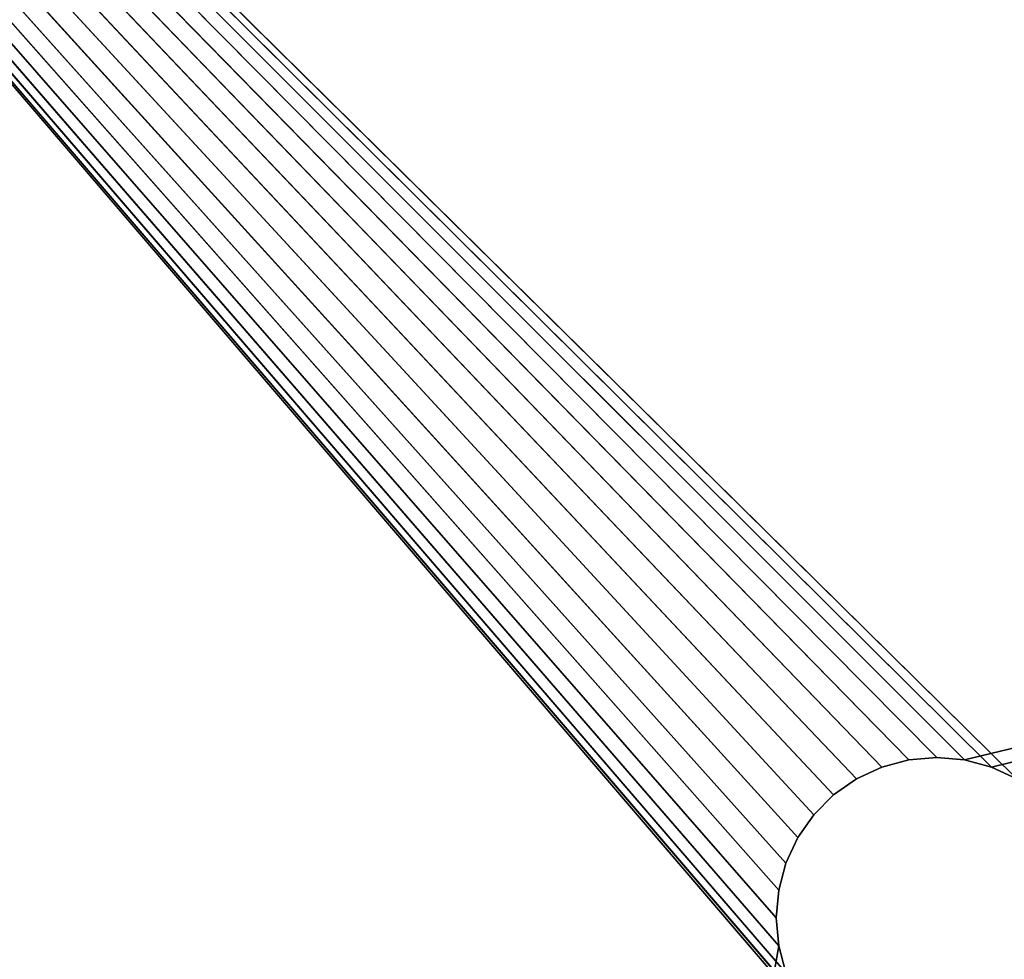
# Model space of a CAD drawing. Header units: centimetres. Extents: x 0 to 30.7, y 0 to 40.
# Tile 646 of 656: x 4.3 to 6.5, y 33.6 to 35.7. Entities that reach past the tile are written whole.
import ezdxf

# ---------------------------------------------------------------- set-up
doc = ezdxf.new("R2010")
doc.units = ezdxf.units.CM
doc.header["$LTSCALE"] = 2.54
doc.layers.get('0').update_dxf_attribs({"true_color": 0xff5454})

# ---------------------------------------------------------------- blocks, each defined once
blk = doc.blocks.new('Kosz na _mieci DERBIN SMALL.STL')
at = {"color": 0}
for p, q in [((6.155, 34.0031, 0.1), (0.73, 39.7, 0.1)), ((0.73, 39.7, 0.1), (6.105, 33.9681, 0.1)), ((6.155, 34.0031, 0.1), (0.73, 39.7, 0.1)), ((6.2103, 34.0289, 0.1), (0.73, 39.7, 0.1)), ((6.2103, 34.0289, 0.1), (0.73, 39.7, 0.1)), ((6.2692, 34.0447, 0.1), (0.73, 39.7, 0.1)), ((6.33, 34.05, 0.1), (0.73, 39.7, 0.1)), ((6.2692, 34.0447, 0.1), (0.73, 39.7, 0.1)), ((6.33, 34.05, 0.1), (0.73, 39.7, 0.1)), ((6.3908, 34.0447, 0.1), (0.73, 39.7, 0.1)), ((6.3908, 34.0447, 0.1), (0.73, 39.7, 0.1)), ((5.9853, 33.6392, 0.1), (0.73, 39.7, 0.1)), ((0.73, 39.7, 0.1), (6.0011, 33.5803, 0.1)), ((5.98, 33.7, 0.1), (0.73, 39.7, 0.1)), ((5.9853, 33.6392, 0.1), (0.73, 39.7, 0.1)), ((5.98, 33.7, 0.1), (0.73, 39.7, 0.1)), ((5.9853, 33.7608, 0.1), (0.73, 39.7, 0.1)), ((5.9853, 33.7608, 0.1), (0.73, 39.7, 0.1)), ((6.0011, 33.8197, 0.1), (0.73, 39.7, 0.1)), ((6.0269, 33.875, 0.1), (0.73, 39.7, 0.1)), ((6.0011, 33.8197, 0.1), (0.73, 39.7, 0.1)), ((6.0269, 33.875, 0.1), (0.73, 39.7, 0.1)), ((6.0619, 33.925, 0.1), (0.73, 39.7, 0.1)), ((6.0619, 33.925, 0.1), (0.73, 39.7, 0.1)), ((0.73, 39.7, 0.1), (6.105, 33.9681, 0.1)), ((6.0619, 33.475, 0.1), (0.73, 39.7, 0.1)), ((6.0619, 33.475, 0.1), (0.73, 39.7, 0.1)), ((6.0269, 33.525, 0.1), (0.73, 39.7, 0.1)), ((6.0269, 33.525, 0.1), (0.73, 39.7, 0.1)), ((0.73, 39.7, 0.1), (6.0011, 33.5803, 0.1)), ((6.33, 34.05), (0.73, 39.7)), ((0.73, 39.7), (6.3908, 34.0447)), ((6.33, 34.05), (0.73, 39.7)), ((6.2692, 34.0447), (0.73, 39.7)), ((6.2692, 34.0447), (0.73, 39.7)), ((6.2103, 34.0289), (0.73, 39.7)), ((6.155, 34.0031), (0.73, 39.7)), ((6.2103, 34.0289), (0.73, 39.7)), ((6.155, 34.0031), (0.73, 39.7)), ((6.105, 33.9681), (0.73, 39.7)), ((6.105, 33.9681), (0.73, 39.7)), ((6.0619, 33.925), (0.73, 39.7)), ((6.505, 34.0031), (0.73, 39.7)), ((6.505, 34.0031), (0.73, 39.7)), ((6.4497, 34.0289), (0.73, 39.7)), ((6.4497, 34.0289), (0.73, 39.7)), ((0.73, 39.7), (6.3908, 34.0447)), ((6.0269, 33.875), (0.73, 39.7)), ((6.0619, 33.925), (0.73, 39.7)), ((6.0269, 33.875), (0.73, 39.7)), ((6.0011, 33.8197), (0.73, 39.7)), ((6.0011, 33.8197), (0.73, 39.7)), ((5.9853, 33.7608), (0.73, 39.7)), ((5.98, 33.7), (0.73, 39.7)), ((5.9853, 33.7608), (0.73, 39.7)), ((5.98, 33.7), (0.73, 39.7)), ((5.9853, 33.6392), (0.73, 39.7)), ((5.9853, 33.6392), (0.73, 39.7)), ((6.3908, 34.0447, 0.1), (29.93, 39.7, 0.1)), ((6.3908, 34.0447, 0.1), (29.93, 39.7, 0.1)), ((6.4497, 34.0289, 0.1), (29.93, 39.7, 0.1)), ((6.4497, 34.0289, 0.1), (29.93, 39.7, 0.1)), ((6.2692, 34.0447, 0.1), (6.2103, 34.0289)), ((6.2103, 34.0289), (6.2692, 34.0447)), ((6.2692, 34.0447, 0.1), (6.2103, 34.0289)), ((6.2692, 34.0447, 0.1), (6.2103, 34.0289, 0.1)), ((6.2692, 34.0447, 0.1), (6.2103, 34.0289, 0.1)), ((6.2103, 34.0289), (6.2692, 34.0447)), ((6.33, 34.05, 0.1), (6.2692, 34.0447)), ((6.2692, 34.0447), (6.33, 34.05)), ((6.33, 34.05, 0.1), (6.2692, 34.0447)), ((6.33, 34.05, 0.1), (6.2692, 34.0447, 0.1)), ((6.33, 34.05, 0.1), (6.2692, 34.0447, 0.1)), ((6.2692, 34.0447), (6.33, 34.05)), ((6.2692, 34.0447, 0.1), (6.2692, 34.0447)), ((6.2692, 34.0447, 0.1), (6.2692, 34.0447)), ((6.33, 34.05), (6.33, 34.05, 0.1)), ((6.33, 34.05, 0.1), (6.3908, 34.0447, 0.1)), ((6.3908, 34.0447), (6.33, 34.05)), ((6.3908, 34.0447, 0.1), (6.33, 34.05)), ((6.3908, 34.0447), (6.33, 34.05)), ((6.3908, 34.0447, 0.1), (6.33, 34.05)), ((6.33, 34.05, 0.1), (6.3908, 34.0447, 0.1)), ((6.33, 34.05), (6.33, 34.05, 0.1)), ((6.3908, 34.0447, 0.1), (6.4497, 34.0289, 0.1)), ((6.4497, 34.0289), (6.3908, 34.0447)), ((6.4497, 34.0289, 0.1), (6.3908, 34.0447)), ((6.4497, 34.0289), (6.3908, 34.0447)), ((6.4497, 34.0289, 0.1), (6.3908, 34.0447)), ((6.3908, 34.0447, 0.1), (6.4497, 34.0289, 0.1)), ((6.3908, 34.0447, 0.1), (6.3908, 34.0447)), ((6.3908, 34.0447, 0.1), (6.3908, 34.0447)), ((6.2103, 34.0289, 0.1), (6.155, 34.0031)), ((6.155, 34.0031), (6.2103, 34.0289)), ((6.2103, 34.0289, 0.1), (6.155, 34.0031)), ((6.2103, 34.0289, 0.1), (6.155, 34.0031, 0.1)), ((6.2103, 34.0289, 0.1), (6.155, 34.0031, 0.1)), ((6.155, 34.0031), (6.2103, 34.0289)), ((6.2103, 34.0289, 0.1), (6.2103, 34.0289)), ((6.2103, 34.0289, 0.1), (6.2103, 34.0289)), ((6.4497, 34.0289, 0.1), (6.505, 34.0031, 0.1)), ((6.505, 34.0031), (6.4497, 34.0289)), ((6.505, 34.0031, 0.1), (6.4497, 34.0289)), ((6.505, 34.0031), (6.4497, 34.0289)), ((6.505, 34.0031, 0.1), (6.4497, 34.0289)), ((6.4497, 34.0289, 0.1), (6.505, 34.0031, 0.1)), ((6.4497, 34.0289, 0.1), (6.4497, 34.0289)), ((6.4497, 34.0289, 0.1), (6.4497, 34.0289)), ((6.155, 34.0031, 0.1), (6.105, 33.9681)), ((6.105, 33.9681), (6.155, 34.0031)), ((6.155, 34.0031, 0.1), (6.105, 33.9681)), ((6.155, 34.0031, 0.1), (6.105, 33.9681, 0.1)), ((6.155, 34.0031, 0.1), (6.105, 33.9681, 0.1)), ((6.105, 33.9681), (6.155, 34.0031)), ((6.155, 34.0031, 0.1), (6.155, 34.0031)), ((6.155, 34.0031, 0.1), (6.155, 34.0031)), ((6.105, 33.9681, 0.1), (6.0619, 33.925)), ((6.0619, 33.925), (6.105, 33.9681)), ((6.105, 33.9681, 0.1), (6.0619, 33.925)), ((6.105, 33.9681, 0.1), (6.0619, 33.925, 0.1)), ((6.105, 33.9681, 0.1), (6.0619, 33.925, 0.1)), ((6.0619, 33.925), (6.105, 33.9681)), ((6.105, 33.9681, 0.1), (6.105, 33.9681)), ((6.105, 33.9681, 0.1), (6.105, 33.9681)), ((6.0619, 33.925, 0.1), (6.0269, 33.875)), ((6.0269, 33.875), (6.0619, 33.925)), ((6.0619, 33.925, 0.1), (6.0269, 33.875)), ((6.0619, 33.925, 0.1), (6.0269, 33.875, 0.1)), ((6.0619, 33.925, 0.1), (6.0269, 33.875, 0.1)), ((6.0269, 33.875), (6.0619, 33.925)), ((6.0619, 33.925, 0.1), (6.0619, 33.925)), ((6.0619, 33.925, 0.1), (6.0619, 33.925)), ((6.0269, 33.875, 0.1), (6.0011, 33.8197)), ((6.0011, 33.8197), (6.0269, 33.875)), ((6.0269, 33.875, 0.1), (6.0011, 33.8197)), ((6.0269, 33.875, 0.1), (6.0011, 33.8197, 0.1)), ((6.0269, 33.875, 0.1), (6.0011, 33.8197, 0.1)), ((6.0011, 33.8197), (6.0269, 33.875)), ((6.0269, 33.875, 0.1), (6.0269, 33.875)), ((6.0269, 33.875, 0.1), (6.0269, 33.875)), ((6.0011, 33.8197, 0.1), (5.9853, 33.7608)), ((5.9853, 33.7608), (6.0011, 33.8197)), ((6.0011, 33.8197, 0.1), (5.9853, 33.7608)), ((6.0011, 33.8197, 0.1), (5.9853, 33.7608, 0.1)), ((6.0011, 33.8197, 0.1), (5.9853, 33.7608, 0.1)), ((5.9853, 33.7608), (6.0011, 33.8197)), ((6.0011, 33.8197, 0.1), (6.0011, 33.8197)), ((6.0011, 33.8197, 0.1), (6.0011, 33.8197)), ((5.9853, 33.7608, 0.1), (5.98, 33.7)), ((5.98, 33.7), (5.9853, 33.7608)), ((5.9853, 33.7608, 0.1), (5.98, 33.7)), ((5.9853, 33.7608, 0.1), (5.98, 33.7, 0.1)), ((5.9853, 33.7608, 0.1), (5.98, 33.7, 0.1)), ((5.98, 33.7), (5.9853, 33.7608)), ((5.9853, 33.7608, 0.1), (5.9853, 33.7608)), ((5.9853, 33.7608, 0.1), (5.9853, 33.7608)), ((5.98, 33.7, 0.1), (5.98, 33.7)), ((5.98, 33.7, 0.1), (5.98, 33.7)), ((5.98, 33.7, 0.1), (5.9853, 33.6392)), ((5.9853, 33.6392), (5.98, 33.7)), ((5.98, 33.7, 0.1), (5.9853, 33.6392)), ((5.98, 33.7, 0.1), (5.9853, 33.6392, 0.1)), ((5.98, 33.7, 0.1), (5.9853, 33.6392, 0.1)), ((5.9853, 33.6392), (5.98, 33.7)), ((5.9853, 33.6392), (0.73, 2.72)), ((5.9853, 33.6392), (0.73, 2.72)), ((5.9853, 33.6392, 0.1), (5.9853, 33.6392)), ((5.9853, 33.6392, 0.1), (5.9853, 33.6392)), ((5.9853, 33.6392, 0.1), (6.0011, 33.5803)), ((6.0011, 33.5803), (5.9853, 33.6392)), ((5.9853, 33.6392, 0.1), (6.0011, 33.5803)), ((5.9853, 33.6392, 0.1), (6.0011, 33.5803, 0.1)), ((5.9853, 33.6392, 0.1), (6.0011, 33.5803, 0.1)), ((6.0011, 33.5803), (5.9853, 33.6392))]:
    blk.add_line(p, q, dxfattribs=at)
mesh = blk.add_polyface(dxfattribs=at)
corners = [(30.13, 40, 15.7), (0.53, 0, 15.7), (0.53, 40, 15.7)]
mesh.append_faces([[corners[k] for k in face] for face in [(0, 1, 2)]], dxfattribs={"color": 0})
mesh = blk.add_polyface(dxfattribs=at)
corners = [(30.13, 0, 15.7), (0.53, 0, 15.7), (30.13, 40, 15.7)]
mesh.append_faces([[corners[k] for k in face] for face in [(0, 1, 2)]], dxfattribs={"color": 0})
mesh = blk.add_polyface(dxfattribs=at)
corners = [(30.13, 40, 15.8), (0.53, 0, 15.8), (30.13, 0, 15.8)]
mesh.append_faces([[corners[k] for k in face] for face in [(0, 1, 2)]], dxfattribs={"color": 0})
mesh = blk.add_polyface(dxfattribs=at)
corners = [(30.13, 40, 15.8), (0.53, 40, 15.8), (0.53, 0, 15.8)]
mesh.append_faces([[corners[k] for k in face] for face in [(0, 1, 2)]], dxfattribs={"color": 0})
mesh = blk.add_polyface(dxfattribs=at)
corners = [(6.155, 34.0031, 0.1), (0.73, 39.7, 0.1), (6.105, 33.9681, 0.1)]
mesh.append_faces([[corners[k] for k in face] for face in [(0, 1, 2)]], dxfattribs={"color": 0})
mesh = blk.add_polyface(dxfattribs=at)
corners = [(6.2103, 34.0289, 0.1), (0.73, 39.7, 0.1), (6.155, 34.0031, 0.1)]
mesh.append_faces([[corners[k] for k in face] for face in [(0, 1, 2)]], dxfattribs={"color": 0})
mesh = blk.add_polyface(dxfattribs=at)
corners = [(6.2692, 34.0447, 0.1), (0.73, 39.7, 0.1), (6.2103, 34.0289, 0.1)]
mesh.append_faces([[corners[k] for k in face] for face in [(0, 1, 2)]], dxfattribs={"color": 0})
mesh = blk.add_polyface(dxfattribs=at)
corners = [(6.33, 34.05, 0.1), (0.73, 39.7, 0.1), (6.2692, 34.0447, 0.1)]
mesh.append_faces([[corners[k] for k in face] for face in [(0, 1, 2)]], dxfattribs={"color": 0})
mesh = blk.add_polyface(dxfattribs=at)
corners = [(6.3908, 34.0447, 0.1), (0.73, 39.7, 0.1), (6.33, 34.05, 0.1)]
mesh.append_faces([[corners[k] for k in face] for face in [(0, 1, 2)]], dxfattribs={"color": 0})
mesh = blk.add_polyface(dxfattribs=at)
corners = [(29.93, 39.7, 0.1), (0.73, 39.7, 0.1), (6.3908, 34.0447, 0.1)]
mesh.append_faces([[corners[k] for k in face] for face in [(0, 1, 2)]], dxfattribs={"color": 0})
mesh = blk.add_polyface(dxfattribs=at)
corners = [(6.0011, 33.5803, 0.1), (5.9853, 33.6392, 0.1), (0.73, 39.7, 0.1)]
mesh.append_faces([[corners[k] for k in face] for face in [(0, 1, 2)]], dxfattribs={"color": 0})
mesh = blk.add_polyface(dxfattribs=at)
corners = [(5.9853, 33.6392, 0.1), (5.98, 33.7, 0.1), (0.73, 39.7, 0.1)]
mesh.append_faces([[corners[k] for k in face] for face in [(0, 1, 2)]], dxfattribs={"color": 0})
mesh = blk.add_polyface(dxfattribs=at)
corners = [(5.9853, 33.7608, 0.1), (0.73, 39.7, 0.1), (5.98, 33.7, 0.1)]
mesh.append_faces([[corners[k] for k in face] for face in [(0, 1, 2)]], dxfattribs={"color": 0})
mesh = blk.add_polyface(dxfattribs=at)
corners = [(6.0011, 33.8197, 0.1), (0.73, 39.7, 0.1), (5.9853, 33.7608, 0.1)]
mesh.append_faces([[corners[k] for k in face] for face in [(0, 1, 2)]], dxfattribs={"color": 0})
mesh = blk.add_polyface(dxfattribs=at)
corners = [(6.0269, 33.875, 0.1), (0.73, 39.7, 0.1), (6.0011, 33.8197, 0.1)]
mesh.append_faces([[corners[k] for k in face] for face in [(0, 1, 2)]], dxfattribs={"color": 0})
mesh = blk.add_polyface(dxfattribs=at)
corners = [(6.0619, 33.925, 0.1), (0.73, 39.7, 0.1), (6.0269, 33.875, 0.1)]
mesh.append_faces([[corners[k] for k in face] for face in [(0, 1, 2)]], dxfattribs={"color": 0})
mesh = blk.add_polyface(dxfattribs=at)
corners = [(6.105, 33.9681, 0.1), (0.73, 39.7, 0.1), (6.0619, 33.925, 0.1)]
mesh.append_faces([[corners[k] for k in face] for face in [(0, 1, 2)]], dxfattribs={"color": 0})
mesh = blk.add_polyface(dxfattribs=at)
corners = [(6.0619, 33.475, 0.1), (0.73, 39.7, 0.1), (0.73, 2.72, 0.1)]
mesh.append_faces([[corners[k] for k in face] for face in [(0, 1, 2)]], dxfattribs={"color": 0})
mesh = blk.add_polyface(dxfattribs=at)
corners = [(6.0619, 33.475, 0.1), (6.0269, 33.525, 0.1), (0.73, 39.7, 0.1)]
mesh.append_faces([[corners[k] for k in face] for face in [(0, 1, 2)]], dxfattribs={"color": 0})
mesh = blk.add_polyface(dxfattribs=at)
corners = [(6.0269, 33.525, 0.1), (6.0011, 33.5803, 0.1), (0.73, 39.7, 0.1)]
mesh.append_faces([[corners[k] for k in face] for face in [(0, 1, 2)]], dxfattribs={"color": 0})
mesh = blk.add_polyface(dxfattribs=at)
corners = [(6.3908, 34.0447), (6.33, 34.05), (0.73, 39.7)]
mesh.append_faces([[corners[k] for k in face] for face in [(0, 1, 2)]], dxfattribs={"color": 0})
mesh = blk.add_polyface(dxfattribs=at)
corners = [(6.33, 34.05), (6.2692, 34.0447), (0.73, 39.7)]
mesh.append_faces([[corners[k] for k in face] for face in [(0, 1, 2)]], dxfattribs={"color": 0})
mesh = blk.add_polyface(dxfattribs=at)
corners = [(6.2692, 34.0447), (6.2103, 34.0289), (0.73, 39.7)]
mesh.append_faces([[corners[k] for k in face] for face in [(0, 1, 2)]], dxfattribs={"color": 0})
mesh = blk.add_polyface(dxfattribs=at)
corners = [(6.2103, 34.0289), (6.155, 34.0031), (0.73, 39.7)]
mesh.append_faces([[corners[k] for k in face] for face in [(0, 1, 2)]], dxfattribs={"color": 0})
mesh = blk.add_polyface(dxfattribs=at)
corners = [(6.155, 34.0031), (6.105, 33.9681), (0.73, 39.7)]
mesh.append_faces([[corners[k] for k in face] for face in [(0, 1, 2)]], dxfattribs={"color": 0})
mesh = blk.add_polyface(dxfattribs=at)
corners = [(6.105, 33.9681), (6.0619, 33.925), (0.73, 39.7)]
mesh.append_faces([[corners[k] for k in face] for face in [(0, 1, 2)]], dxfattribs={"color": 0})
mesh = blk.add_polyface(dxfattribs=at)
corners = [(29.93, 39.7), (6.505, 34.0031), (0.73, 39.7)]
mesh.append_faces([[corners[k] for k in face] for face in [(0, 1, 2)]], dxfattribs={"color": 0})
mesh = blk.add_polyface(dxfattribs=at)
corners = [(6.505, 34.0031), (6.4497, 34.0289), (0.73, 39.7)]
mesh.append_faces([[corners[k] for k in face] for face in [(0, 1, 2)]], dxfattribs={"color": 0})
mesh = blk.add_polyface(dxfattribs=at)
corners = [(6.4497, 34.0289), (6.3908, 34.0447), (0.73, 39.7)]
mesh.append_faces([[corners[k] for k in face] for face in [(0, 1, 2)]], dxfattribs={"color": 0})
mesh = blk.add_polyface(dxfattribs=at)
corners = [(6.0619, 33.925), (6.0269, 33.875), (0.73, 39.7)]
mesh.append_faces([[corners[k] for k in face] for face in [(0, 1, 2)]], dxfattribs={"color": 0})
mesh = blk.add_polyface(dxfattribs=at)
corners = [(6.0269, 33.875), (6.0011, 33.8197), (0.73, 39.7)]
mesh.append_faces([[corners[k] for k in face] for face in [(0, 1, 2)]], dxfattribs={"color": 0})
mesh = blk.add_polyface(dxfattribs=at)
corners = [(6.0011, 33.8197), (5.9853, 33.7608), (0.73, 39.7)]
mesh.append_faces([[corners[k] for k in face] for face in [(0, 1, 2)]], dxfattribs={"color": 0})
mesh = blk.add_polyface(dxfattribs=at)
corners = [(5.9853, 33.7608), (5.98, 33.7), (0.73, 39.7)]
mesh.append_faces([[corners[k] for k in face] for face in [(0, 1, 2)]], dxfattribs={"color": 0})
mesh = blk.add_polyface(dxfattribs=at)
corners = [(5.9853, 33.6392), (0.73, 39.7), (5.98, 33.7)]
mesh.append_faces([[corners[k] for k in face] for face in [(0, 1, 2)]], dxfattribs={"color": 0})
mesh = blk.add_polyface(dxfattribs=at)
corners = [(5.9853, 33.6392), (0.73, 2.72), (0.73, 39.7)]
mesh.append_faces([[corners[k] for k in face] for face in [(0, 1, 2)]], dxfattribs={"color": 0})
mesh = blk.add_polyface(dxfattribs=at)
corners = [(29.93, 39.7, 0.1), (6.3908, 34.0447, 0.1), (6.4497, 34.0289, 0.1)]
mesh.append_faces([[corners[k] for k in face] for face in [(0, 1, 2)]], dxfattribs={"color": 0})
mesh = blk.add_polyface(dxfattribs=at)
corners = [(29.93, 39.7, 0.1), (6.4497, 34.0289, 0.1), (6.505, 34.0031, 0.1)]
mesh.append_faces([[corners[k] for k in face] for face in [(0, 1, 2)]], dxfattribs={"color": 0})
mesh = blk.add_polyface(dxfattribs=at)
corners = [(6.2692, 34.0447, 0.1), (6.2103, 34.0289), (6.2692, 34.0447)]
mesh.append_faces([[corners[k] for k in face] for face in [(0, 1, 2)]], dxfattribs={"color": 0})
mesh = blk.add_polyface(dxfattribs=at)
corners = [(6.2103, 34.0289, 0.1), (6.2103, 34.0289), (6.2692, 34.0447, 0.1)]
mesh.append_faces([[corners[k] for k in face] for face in [(0, 1, 2)]], dxfattribs={"color": 0})
mesh = blk.add_polyface(dxfattribs=at)
corners = [(6.33, 34.05, 0.1), (6.2692, 34.0447), (6.33, 34.05)]
mesh.append_faces([[corners[k] for k in face] for face in [(0, 1, 2)]], dxfattribs={"color": 0})
mesh = blk.add_polyface(dxfattribs=at)
corners = [(6.2692, 34.0447, 0.1), (6.2692, 34.0447), (6.33, 34.05, 0.1)]
mesh.append_faces([[corners[k] for k in face] for face in [(0, 1, 2)]], dxfattribs={"color": 0})
mesh = blk.add_polyface(dxfattribs=at)
corners = [(6.3908, 34.0447, 0.1), (6.33, 34.05), (6.3908, 34.0447)]
mesh.append_faces([[corners[k] for k in face] for face in [(0, 1, 2)]], dxfattribs={"color": 0})
mesh = blk.add_polyface(dxfattribs=at)
corners = [(6.33, 34.05, 0.1), (6.33, 34.05), (6.3908, 34.0447, 0.1)]
mesh.append_faces([[corners[k] for k in face] for face in [(0, 1, 2)]], dxfattribs={"color": 0})
mesh = blk.add_polyface(dxfattribs=at)
corners = [(6.4497, 34.0289, 0.1), (6.3908, 34.0447), (6.4497, 34.0289)]
mesh.append_faces([[corners[k] for k in face] for face in [(0, 1, 2)]], dxfattribs={"color": 0})
mesh = blk.add_polyface(dxfattribs=at)
corners = [(6.3908, 34.0447, 0.1), (6.3908, 34.0447), (6.4497, 34.0289, 0.1)]
mesh.append_faces([[corners[k] for k in face] for face in [(0, 1, 2)]], dxfattribs={"color": 0})
mesh = blk.add_polyface(dxfattribs=at)
corners = [(6.2103, 34.0289, 0.1), (6.155, 34.0031), (6.2103, 34.0289)]
mesh.append_faces([[corners[k] for k in face] for face in [(0, 1, 2)]], dxfattribs={"color": 0})
mesh = blk.add_polyface(dxfattribs=at)
corners = [(6.155, 34.0031, 0.1), (6.155, 34.0031), (6.2103, 34.0289, 0.1)]
mesh.append_faces([[corners[k] for k in face] for face in [(0, 1, 2)]], dxfattribs={"color": 0})
mesh = blk.add_polyface(dxfattribs=at)
corners = [(6.505, 34.0031, 0.1), (6.4497, 34.0289), (6.505, 34.0031)]
mesh.append_faces([[corners[k] for k in face] for face in [(0, 1, 2)]], dxfattribs={"color": 0})
mesh = blk.add_polyface(dxfattribs=at)
corners = [(6.4497, 34.0289, 0.1), (6.4497, 34.0289), (6.505, 34.0031, 0.1)]
mesh.append_faces([[corners[k] for k in face] for face in [(0, 1, 2)]], dxfattribs={"color": 0})
mesh = blk.add_polyface(dxfattribs=at)
corners = [(6.155, 34.0031, 0.1), (6.105, 33.9681), (6.155, 34.0031)]
mesh.append_faces([[corners[k] for k in face] for face in [(0, 1, 2)]], dxfattribs={"color": 0})
mesh = blk.add_polyface(dxfattribs=at)
corners = [(6.105, 33.9681, 0.1), (6.105, 33.9681), (6.155, 34.0031, 0.1)]
mesh.append_faces([[corners[k] for k in face] for face in [(0, 1, 2)]], dxfattribs={"color": 0})
mesh = blk.add_polyface(dxfattribs=at)
corners = [(6.105, 33.9681, 0.1), (6.0619, 33.925), (6.105, 33.9681)]
mesh.append_faces([[corners[k] for k in face] for face in [(0, 1, 2)]], dxfattribs={"color": 0})
mesh = blk.add_polyface(dxfattribs=at)
corners = [(6.105, 33.9681, 0.1), (6.0619, 33.925, 0.1), (6.0619, 33.925)]
mesh.append_faces([[corners[k] for k in face] for face in [(0, 1, 2)]], dxfattribs={"color": 0})
mesh = blk.add_polyface(dxfattribs=at)
corners = [(6.0619, 33.925, 0.1), (6.0269, 33.875), (6.0619, 33.925)]
mesh.append_faces([[corners[k] for k in face] for face in [(0, 1, 2)]], dxfattribs={"color": 0})
mesh = blk.add_polyface(dxfattribs=at)
corners = [(6.0619, 33.925, 0.1), (6.0269, 33.875, 0.1), (6.0269, 33.875)]
mesh.append_faces([[corners[k] for k in face] for face in [(0, 1, 2)]], dxfattribs={"color": 0})
mesh = blk.add_polyface(dxfattribs=at)
corners = [(6.0269, 33.875, 0.1), (6.0011, 33.8197), (6.0269, 33.875)]
mesh.append_faces([[corners[k] for k in face] for face in [(0, 1, 2)]], dxfattribs={"color": 0})
mesh = blk.add_polyface(dxfattribs=at)
corners = [(6.0269, 33.875, 0.1), (6.0011, 33.8197, 0.1), (6.0011, 33.8197)]
mesh.append_faces([[corners[k] for k in face] for face in [(0, 1, 2)]], dxfattribs={"color": 0})
mesh = blk.add_polyface(dxfattribs=at)
corners = [(6.0011, 33.8197, 0.1), (5.9853, 33.7608), (6.0011, 33.8197)]
mesh.append_faces([[corners[k] for k in face] for face in [(0, 1, 2)]], dxfattribs={"color": 0})
mesh = blk.add_polyface(dxfattribs=at)
corners = [(6.0011, 33.8197, 0.1), (5.9853, 33.7608, 0.1), (5.9853, 33.7608)]
mesh.append_faces([[corners[k] for k in face] for face in [(0, 1, 2)]], dxfattribs={"color": 0})
mesh = blk.add_polyface(dxfattribs=at)
corners = [(5.9853, 33.7608, 0.1), (5.98, 33.7), (5.9853, 33.7608)]
mesh.append_faces([[corners[k] for k in face] for face in [(0, 1, 2)]], dxfattribs={"color": 0})
mesh = blk.add_polyface(dxfattribs=at)
corners = [(5.9853, 33.7608, 0.1), (5.98, 33.7, 0.1), (5.98, 33.7)]
mesh.append_faces([[corners[k] for k in face] for face in [(0, 1, 2)]], dxfattribs={"color": 0})
mesh = blk.add_polyface(dxfattribs=at)
corners = [(5.98, 33.7, 0.1), (5.9853, 33.6392), (5.98, 33.7)]
mesh.append_faces([[corners[k] for k in face] for face in [(0, 1, 2)]], dxfattribs={"color": 0})
mesh = blk.add_polyface(dxfattribs=at)
corners = [(5.98, 33.7, 0.1), (5.9853, 33.6392, 0.1), (5.9853, 33.6392)]
mesh.append_faces([[corners[k] for k in face] for face in [(0, 1, 2)]], dxfattribs={"color": 0})
mesh = blk.add_polyface(dxfattribs=at)
corners = [(6.0011, 33.5803), (0.73, 2.72), (5.9853, 33.6392)]
mesh.append_faces([[corners[k] for k in face] for face in [(0, 1, 2)]], dxfattribs={"color": 0})
mesh = blk.add_polyface(dxfattribs=at)
corners = [(5.9853, 33.6392, 0.1), (6.0011, 33.5803), (5.9853, 33.6392)]
mesh.append_faces([[corners[k] for k in face] for face in [(0, 1, 2)]], dxfattribs={"color": 0})
mesh = blk.add_polyface(dxfattribs=at)
corners = [(5.9853, 33.6392, 0.1), (6.0011, 33.5803, 0.1), (6.0011, 33.5803)]
mesh.append_faces([[corners[k] for k in face] for face in [(0, 1, 2)]], dxfattribs={"color": 0})

msp = doc.modelspace()

# ---------------------------------------------------------------- block references
at = {"color": 0}
msp.add_blockref('Kosz na _mieci DERBIN SMALL.STL', (0, 0), dxfattribs=at)

doc.saveas('drawing.dxf')
